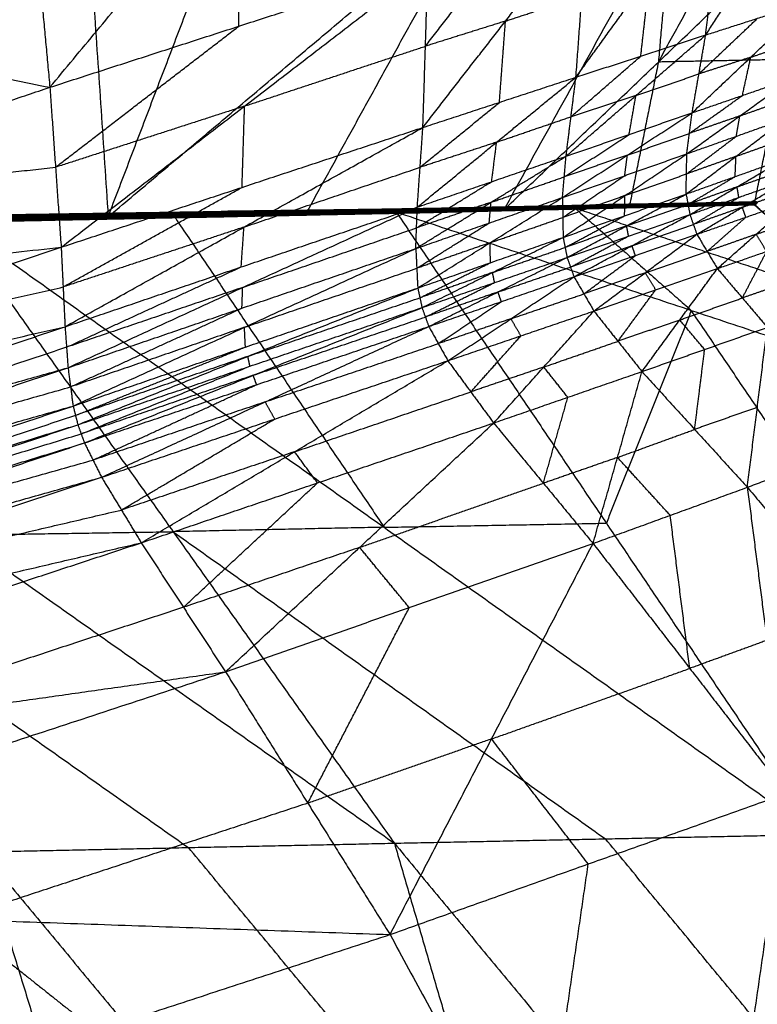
# Model space of a CAD drawing. Header units: millimetres. Extents: x -106 to 110, y -96 to 120.
# Tile 960 of 1020: x 99.84 to 102.13, y 42.53 to 45.59. Entities that reach past the tile are written whole.
import ezdxf

# ---------------------------------------------------------------- set-up
doc = ezdxf.new("R2010")
doc.units = ezdxf.units.MM
doc.header["$MEASUREMENT"] = 0
doc.layers.add('Default', color=7, linetype='Continuous', true_color=0x000000)

msp = doc.modelspace()

# ---------------------------------------------------------------- linework, layer by layer
at = {"layer": 'Default'}
for points in [[(100.1137, 44.9788, 11.5435), (100.6227, 46.3136, 10.9844), (101.1317, 47.6484, 10.4254)], [(98.9128, 44.9622, 10.8773), (99.4241, 46.2966, 10.3149), (99.9354, 47.6311, 9.7525)], [(99.9354, 47.6311, 9.7525), (100.0246, 46.3049, 10.648), (100.1137, 44.9788, 11.5435)], [(100.1137, 44.9788, 11.5435), (101.2519, 45.938, 11.5239), (102.3901, 46.8972, 11.5043)], [(101.345, 45.0005, 12.2431), (101.8675, 45.9488, 11.8737), (102.3901, 46.8972, 11.5043)], [(99.9323, 45.3811, 13.6266), (100.5174, 46.0842, 13.6752), (101.1025, 46.7872, 13.7237)], [(101.8249, 45.4596, 12.1498), (102.0862, 45.9338, 11.9651), (102.3475, 46.408, 11.7804)], [(99.8391, 46.38, 13.6823), (99.8857, 45.8805, 13.6545), (99.9323, 45.3811, 13.6266)], [(101.972, 45.5438, 13.6211), (102.1693, 45.8456, 13.4813), (102.3667, 46.1474, 13.3415)], [(100.5203, 45.5713, 13.6839), (100.5189, 45.8277, 13.6795), (100.5174, 46.0842, 13.6752)], [(101.5684, 45.4124, 13.7211), (101.7985, 45.7298, 13.6263), (102.0286, 46.0473, 13.5315)], [(101.972, 45.5438, 13.6211), (102.0003, 45.7955, 13.5763), (102.0286, 46.0473, 13.5315)], [(101.2519, 45.938, 11.5239), (100.9906, 45.4638, 11.7086), (100.7293, 44.9896, 11.8933)], [(101.8675, 45.9488, 11.8737), (101.8462, 45.7042, 12.0118), (101.8249, 45.4596, 12.1498)], [(101.0925, 45.2562, 13.7579), (101.3493, 45.587, 13.7142), (101.6061, 45.9179, 13.6705)], [(101.345, 45.0005, 12.2431), (101.8249, 45.4596, 12.1498), (102.3049, 45.9187, 12.0566)], [(101.5684, 45.4124, 13.7211), (101.5872, 45.6651, 13.6958), (101.6061, 45.9179, 13.6705)], [(102.1232, 45.0161, 12.692), (102.2141, 45.4674, 12.3743), (102.3049, 45.9187, 12.0566)], [(101.1004, 45.5089, 13.7495), (101.2288, 45.6743, 13.7277), (101.3572, 45.8397, 13.7058)], [(98.024, 45.7623, 13.0317), (98.9781, 45.5717, 13.3292), (99.9323, 45.3811, 13.6266)], [(99.9323, 45.3811, 13.6266), (100.5203, 45.5713, 13.6839), (101.1083, 45.7615, 13.7411)], [(99.9675, 44.8837, 13.6008), (100.5379, 45.3226, 13.6709), (101.1083, 45.7615, 13.7411)], [(101.0925, 45.2562, 13.7579), (101.1004, 45.5089, 13.7495), (101.1083, 45.7615, 13.7411)], [(101.7702, 45.4781, 13.6711), (101.7843, 45.604, 13.6487), (101.7985, 45.7298, 13.6263)], [(101.3493, 45.587, 13.7142), (101.4683, 45.6261, 13.705), (101.5872, 45.6651, 13.6958)], [(101.9298, 45.3017, 13.673), (102.1122, 45.4746, 13.5729), (102.2946, 45.6475, 13.4727)], [(101.972, 45.5438, 13.6211), (102.1333, 45.5956, 13.5469), (102.2946, 45.6475, 13.4727)], [(101.9509, 45.4227, 13.6471), (102.0421, 45.5092, 13.597), (102.1333, 45.5956, 13.5469)], [(99.9499, 45.1324, 13.6137), (100.2351, 45.3519, 13.6488), (100.5203, 45.5713, 13.6839)], [(101.3493, 45.587, 13.7142), (101.2249, 45.548, 13.7319), (101.1004, 45.5089, 13.7495)], [(101.3304, 45.3343, 13.7395), (101.3399, 45.4607, 13.7269), (101.3493, 45.587, 13.7142)], [(101.5378, 45.1668, 13.7513), (101.7549, 45.3553, 13.6862), (101.972, 45.5438, 13.6211)], [(101.5684, 45.4124, 13.7211), (101.7702, 45.4781, 13.6711), (101.972, 45.5438, 13.6211)], [(101.9298, 45.3017, 13.673), (101.9509, 45.4227, 13.6471), (101.972, 45.5438, 13.6211)], [(100.5379, 45.3226, 13.6709), (100.8192, 45.4158, 13.7102), (101.1004, 45.5089, 13.7495)], [(102.1122, 45.4746, 13.5729), (102.1904, 45.5016, 13.5415), (102.2686, 45.5286, 13.5102)], [(101.5531, 45.2896, 13.7362), (101.6616, 45.3838, 13.7037), (101.7702, 45.4781, 13.6711)], [(102.1122, 45.4746, 13.5729), (102.0316, 45.4487, 13.61), (101.9509, 45.4227, 13.6471)], [(102.0862, 45.3557, 13.6103), (102.0992, 45.4151, 13.5916), (102.1122, 45.4746, 13.5729)], [(101.8249, 45.4596, 12.1498), (101.7795, 45.2339, 12.3087), (101.7341, 45.0083, 12.4676)], [(102.2141, 45.4674, 12.3743), (102.0195, 45.4635, 12.2621), (101.8249, 45.4596, 12.1498)], [(101.0751, 45.0084, 13.7694), (101.3217, 45.2104, 13.7452), (101.5684, 45.4124, 13.7211)], [(101.0925, 45.2562, 13.7579), (101.3304, 45.3343, 13.7395), (101.5684, 45.4124, 13.7211)], [(101.5378, 45.1668, 13.7513), (101.5531, 45.2896, 13.7362), (101.5684, 45.4124, 13.7211)], [(101.7549, 45.3553, 13.6862), (101.8529, 45.389, 13.6667), (101.9509, 45.4227, 13.6471)], [(101.9133, 45.1742, 13.7002), (102.078, 45.292, 13.6239), (102.2426, 45.4097, 13.5476)], [(101.9298, 45.3017, 13.673), (102.0862, 45.3557, 13.6103), (102.2426, 45.4097, 13.5476)], [(97.7201, 44.6389, 12.7126), (98.8262, 45.01, 13.1696), (99.9323, 45.3811, 13.6266)], [(99.9323, 45.3811, 13.6266), (99.9499, 45.1324, 13.6137), (99.9675, 44.8837, 13.6008)], [(101.7549, 45.3553, 13.6862), (101.654, 45.3225, 13.7112), (101.5531, 45.2896, 13.7362)], [(101.7338, 45.2343, 13.7122), (101.7444, 45.2948, 13.6992), (101.7549, 45.3553, 13.6862)], [(101.9215, 45.2379, 13.6866), (102.0039, 45.2968, 13.6485), (102.0862, 45.3557, 13.6103)], [(100.5379, 45.3226, 13.6709), (100.2439, 45.2275, 13.6423), (99.9499, 45.1324, 13.6137)], [(100.53, 45.07, 13.6793), (100.534, 45.1963, 13.6751), (100.5379, 45.3226, 13.6709)], [(101.0838, 45.1323, 13.7636), (101.2071, 45.2333, 13.7516), (101.3304, 45.3343, 13.7395)], [(102.078, 45.292, 13.6239), (102.155, 45.3193, 13.5954), (102.232, 45.3466, 13.5668)], [(101.3217, 45.2104, 13.7452), (101.4374, 45.25, 13.7407), (101.5531, 45.2896, 13.7362)], [(101.5268, 45.0384, 13.7679), (101.7283, 45.1701, 13.7205), (101.9298, 45.3017, 13.673)], [(101.5378, 45.1668, 13.7513), (101.7338, 45.2343, 13.7122), (101.9298, 45.3017, 13.673)], [(101.9133, 45.1742, 13.7002), (101.9215, 45.2379, 13.6866), (101.9298, 45.3017, 13.673)], [(102.078, 45.292, 13.6239), (101.9998, 45.2649, 13.6553), (101.9215, 45.2379, 13.6866)], [(102.0673, 45.2289, 13.6431), (102.0726, 45.2604, 13.6335), (102.078, 45.292, 13.6239)], [(101.911, 45.049, 13.7232), (102.0662, 45.1663, 13.6546), (102.2213, 45.2836, 13.586)], [(101.9133, 45.1742, 13.7002), (102.0673, 45.2289, 13.6431), (102.2213, 45.2836, 13.586)], [(99.9675, 44.8837, 13.6008), (100.53, 45.07, 13.6793), (101.0925, 45.2562, 13.7579)], [(99.9795, 44.6364, 13.5881), (100.536, 44.9463, 13.673), (101.0925, 45.2562, 13.7579)], [(101.0751, 45.0084, 13.7694), (101.0838, 45.1323, 13.7636), (101.0925, 45.2562, 13.7579)], [(101.5323, 45.1026, 13.7596), (101.6331, 45.1684, 13.7359), (101.7338, 45.2343, 13.7122)], [(101.7283, 45.1701, 13.7205), (101.8249, 45.204, 13.7035), (101.9215, 45.2379, 13.6866)], [(101.9122, 45.1116, 13.7117), (101.9897, 45.1702, 13.6774), (102.0673, 45.2289, 13.6431)], [(101.3217, 45.2104, 13.7452), (101.2028, 45.1714, 13.7544), (101.0838, 45.1323, 13.7636)], [(101.3064, 45.0876, 13.7603), (101.3141, 45.149, 13.7528), (101.3217, 45.2104, 13.7452)], [(102.0662, 45.1663, 13.6546), (102.1424, 45.1934, 13.6282), (102.2187, 45.2206, 13.6017)], [(101.0704, 44.8797, 13.7765), (101.3041, 45.0233, 13.7639), (101.5378, 45.1668, 13.7513)], [(101.0751, 45.0084, 13.7694), (101.3064, 45.0876, 13.7603), (101.5378, 45.1668, 13.7513)], [(101.5268, 45.0384, 13.7679), (101.72, 45.1063, 13.734), (101.9133, 45.1742, 13.7002)], [(101.5268, 45.0384, 13.7679), (101.5323, 45.1026, 13.7596), (101.5378, 45.1668, 13.7513)], [(101.5285, 44.9143, 13.7827), (101.7209, 45.0442, 13.7415), (101.9133, 45.1742, 13.7002)], [(101.7283, 45.1701, 13.7205), (101.6303, 45.1363, 13.74), (101.5323, 45.1026, 13.7596)], [(101.72, 45.1063, 13.734), (101.7242, 45.1382, 13.7272), (101.7283, 45.1701, 13.7205)], [(101.911, 45.049, 13.7232), (101.9122, 45.1116, 13.7117), (101.9133, 45.1742, 13.7002)], [(102.0662, 45.1663, 13.6546), (101.9892, 45.1389, 13.6832), (101.9122, 45.1116, 13.7117)], [(102.0635, 45.1033, 13.6704), (102.0649, 45.1348, 13.6625), (102.0662, 45.1663, 13.6546)], [(101.911, 45.049, 13.7232), (102.0635, 45.1033, 13.6704), (102.216, 45.1577, 13.6175)], [(101.923, 44.9851, 13.7303), (102.0695, 45.0714, 13.6739), (102.216, 45.1577, 13.6175)], [(98.8262, 45.01, 13.1696), (99.388, 45.0712, 13.3916), (99.9499, 45.1324, 13.6137)], [(100.536, 44.9463, 13.673), (100.8099, 45.0393, 13.7183), (101.0838, 45.1323, 13.7636)], [(101.5276, 44.9763, 13.7753), (101.6238, 45.0413, 13.7547), (101.72, 45.1063, 13.734)], [(101.7209, 45.0442, 13.7415), (101.8165, 45.0779, 13.7266), (101.9122, 45.1116, 13.7117)], [(102.0695, 45.0714, 13.6739), (102.1456, 45.0982, 13.6479), (102.2217, 45.1251, 13.6219)], [(101.0728, 44.9441, 13.773), (101.1896, 45.0159, 13.7666), (101.3064, 45.0876, 13.7603)], [(101.3041, 45.0233, 13.7639), (101.4182, 45.0629, 13.7618), (101.5323, 45.1026, 13.7596)], [(101.917, 45.017, 13.7268), (101.9903, 45.0602, 13.6986), (102.0635, 45.1033, 13.6704)], [(101.923, 44.9851, 13.7303), (102.0752, 45.0388, 13.6783), (102.2274, 45.0926, 13.6263)], [(101.9445, 44.9239, 13.7329), (102.086, 45.0082, 13.6796), (102.2274, 45.0926, 13.6263)], [(99.9735, 44.7601, 13.5944), (100.2518, 44.915, 13.6369), (100.53, 45.07, 13.6793)], [(101.7209, 45.0442, 13.7415), (101.6243, 45.0103, 13.7584), (101.5276, 44.9763, 13.7753)], [(101.5285, 44.9143, 13.7827), (101.7198, 44.9816, 13.753), (101.911, 45.049, 13.7232)], [(101.541, 44.8518, 13.7878), (101.726, 44.9504, 13.7555), (101.911, 45.049, 13.7232)], [(101.7198, 44.9816, 13.753), (101.7203, 45.0129, 13.7472), (101.7209, 45.0442, 13.7415)], [(101.911, 45.049, 13.7232), (101.917, 45.017, 13.7268), (101.923, 44.9851, 13.7303)], [(102.0695, 45.0714, 13.6739), (101.9932, 45.0442, 13.7003), (101.917, 45.017, 13.7268)], [(102.0752, 45.0388, 13.6783), (102.0723, 45.0551, 13.6761), (102.0695, 45.0714, 13.6739)], [(102.086, 45.0082, 13.6796), (102.1621, 45.0348, 13.6536), (102.2383, 45.0614, 13.6276)], [(101.0094, 44.9933, 12.051), (101.5665, 45.0047, 12.3712), (102.1236, 45.0162, 12.6915)], [(101.0094, 44.9933, 12.051), (101.5662, 45.0047, 12.3714), (102.123, 45.0161, 12.6919)], [(101.041, 44.9902, 12.0587), (101.586, 45.005, 12.3687), (102.131, 45.0198, 12.6787)], [(101.041, 44.9902, 12.0587), (101.5823, 45.0032, 12.3751), (102.1236, 45.0162, 12.6915)], [(101.0704, 44.8797, 13.7765), (101.2986, 44.9591, 13.7722), (101.5268, 45.0384, 13.7679)], [(101.0723, 44.992, 12.0667), (101.6016, 45.0059, 12.3727), (102.131, 45.0198, 12.6787)], [(101.3041, 45.0233, 13.7639), (101.1884, 44.9837, 13.7684), (101.0728, 44.9441, 13.773)], [(101.0764, 44.7569, 13.7841), (101.3016, 44.8977, 13.776), (101.5268, 45.0384, 13.7679)], [(101.0968, 44.9962, 12.0765), (101.6139, 45.008, 12.3776), (102.131, 45.0198, 12.6787)], [(101.117, 45.0016, 12.0878), (101.6247, 45.0118, 12.3817), (102.1324, 45.0219, 12.6756)], [(101.117, 45.0016, 12.0878), (101.624, 45.0107, 12.3833), (102.131, 45.0198, 12.6787)], [(101.1239, 45.0035, 12.0943), (101.3743, 45.0076, 12.238), (101.6247, 45.0118, 12.3817)], [(101.1309, 45.0053, 12.1007), (101.6302, 45.0155, 12.3897), (102.1294, 45.0256, 12.6788)], [(101.1309, 45.0053, 12.1007), (101.6317, 45.0136, 12.3881), (102.1324, 45.0219, 12.6756)], [(101.6336, 45.0146, 12.3969), (101.384, 45.0095, 12.2524), (101.1344, 45.0044, 12.1079)], [(101.1378, 45.0036, 12.115), (101.6336, 45.0146, 12.3969), (102.1294, 45.0256, 12.6788)], [(101.1378, 45.0036, 12.115), (101.6305, 45.0099, 12.4035), (102.1232, 45.0163, 12.692)], [(101.1378, 45.0036, 12.115), (101.6305, 45.0099, 12.4035), (102.1232, 45.0161, 12.692)], [(101.2986, 44.9591, 13.7722), (101.3014, 44.9912, 13.7681), (101.3041, 45.0233, 13.7639)], [(101.345, 45.0005, 12.2431), (101.7341, 45.0083, 12.4676), (102.1232, 45.0161, 12.692)], [(101.5268, 45.0384, 13.7679), (101.5276, 44.9763, 13.7753), (101.5285, 44.9143, 13.7827)], [(102.1233, 45.0161, 12.6917), (101.8449, 45.0104, 12.5315), (101.5665, 45.0047, 12.3712)], [(101.5823, 45.0032, 12.3751), (101.8548, 45.0106, 12.5301), (102.1273, 45.018, 12.6851)], [(101.624, 45.0107, 12.3833), (101.8778, 45.0158, 12.5302), (102.1317, 45.0209, 12.6771)], [(102.1317, 45.0209, 12.6771), (101.8782, 45.0163, 12.5294), (101.6247, 45.0118, 12.3817)], [(101.6247, 45.0118, 12.3817), (101.6282, 45.0127, 12.3849), (101.6317, 45.0136, 12.3881)], [(102.1309, 45.0237, 12.6772), (101.8806, 45.0196, 12.5335), (101.6302, 45.0155, 12.3897)], [(101.6302, 45.0155, 12.3897), (101.6319, 45.015, 12.3933), (101.6336, 45.0146, 12.3969)], [(101.6302, 45.0155, 12.3897), (101.6309, 45.0145, 12.3889), (101.6317, 45.0136, 12.3881)], [(102.1263, 45.021, 12.6854), (101.8784, 45.0155, 12.5445), (101.6305, 45.0099, 12.4035)], [(101.6305, 45.0099, 12.4035), (101.8769, 45.0131, 12.5478), (102.1232, 45.0162, 12.692)], [(101.6336, 45.0146, 12.3969), (101.88, 45.0178, 12.5412), (102.1263, 45.021, 12.6854)], [(101.726, 44.9504, 13.7555), (101.8215, 44.9837, 13.7411), (101.917, 45.017, 13.7268)], [(101.9337, 44.9545, 13.7316), (102.0045, 44.9967, 13.7049), (102.0752, 45.0388, 13.6783)], [(101.9445, 44.9239, 13.7329), (102.0968, 44.9771, 13.6809), (102.2492, 45.0303, 13.6288)], [(102.0083, 44.8174, 13.726), (102.1288, 44.9239, 13.6774), (102.2492, 45.0303, 13.6288)], [(102.123, 45.0161, 12.6919), (102.1233, 45.0161, 12.6917), (102.1236, 45.0162, 12.6915)], [(102.123, 45.0161, 12.6919), (102.1231, 45.0161, 12.692), (102.1232, 45.0161, 12.692)], [(102.123, 45.0161, 12.6919), (102.4841, 44.6987, 12.3521), (102.8452, 44.3814, 12.0124)], [(102.4842, 44.6987, 12.3522), (102.3036, 44.8574, 12.5221), (102.1231, 45.0161, 12.692)], [(102.1233, 45.0161, 12.6917), (102.1232, 45.0161, 12.6918), (102.1231, 45.0161, 12.692)], [(102.1232, 45.0163, 12.692), (102.1263, 45.021, 12.6854), (102.1294, 45.0256, 12.6788)], [(102.1232, 45.0163, 12.692), (102.1232, 45.0162, 12.692), (102.1232, 45.0161, 12.692)], [(102.1232, 45.0161, 12.692), (102.1234, 45.0161, 12.6918), (102.1236, 45.0162, 12.6915)], [(102.1232, 45.0161, 12.692), (102.4842, 44.6987, 12.3522), (102.8452, 44.3814, 12.0124)], [(102.1234, 45.0161, 12.6918), (102.1233, 45.0161, 12.6917), (102.1233, 45.0161, 12.6917)], [(102.4844, 44.6988, 12.352), (102.3039, 44.8575, 12.5219), (102.1234, 45.0161, 12.6918)], [(102.1236, 45.0162, 12.6915), (102.1273, 45.018, 12.6851), (102.131, 45.0198, 12.6787)], [(102.1236, 45.0162, 12.6915), (102.4844, 44.6988, 12.352), (102.8452, 44.3814, 12.0124)], [(102.1294, 45.0256, 12.6788), (102.1309, 45.0237, 12.6772), (102.1324, 45.0219, 12.6756)], [(102.131, 45.0198, 12.6787), (102.1317, 45.0209, 12.6771), (102.1324, 45.0219, 12.6756)], [(99.3622, 44.9728, 11.1216), (99.6625, 44.977, 11.2881), (99.9627, 44.9811, 11.4547)], [(99.6275, 44.9679, 11.2711), (100.3185, 44.9806, 11.661), (101.0094, 44.9933, 12.051)], [(99.6705, 44.9626, 11.2855), (100.34, 44.9779, 11.6682), (101.0094, 44.9933, 12.051)], [(99.6705, 44.9626, 11.2855), (100.3557, 44.9764, 11.6721), (101.041, 44.9902, 12.0587)], [(99.7139, 44.9646, 11.2993), (100.3931, 44.9783, 11.683), (101.0723, 44.992, 12.0667)], [(99.7139, 44.9646, 11.2993), (100.3774, 44.9774, 11.679), (101.041, 44.9902, 12.0587)], [(100.4103, 44.9814, 11.6906), (100.0707, 44.9745, 11.4987), (99.7311, 44.9677, 11.3068)], [(99.7483, 44.9708, 11.3144), (100.4226, 44.9835, 11.6954), (101.0968, 44.9962, 12.0765)], [(99.7483, 44.9708, 11.3144), (100.4103, 44.9814, 11.6906), (101.0723, 44.992, 12.0667)], [(100.4373, 44.9876, 11.7036), (100.1002, 44.9813, 11.513), (99.7631, 44.9749, 11.3225)], [(99.7778, 44.9791, 11.3307), (100.4474, 44.9903, 11.7092), (101.117, 45.0016, 12.0878)], [(99.7778, 44.9791, 11.3307), (100.4373, 44.9876, 11.7036), (101.0968, 44.9962, 12.0765)], [(100.4581, 44.9934, 11.7178), (100.1233, 44.9877, 11.5285), (99.7885, 44.9821, 11.3392)], [(99.7993, 44.9851, 11.3477), (100.4651, 44.9952, 11.7242), (101.1309, 45.0053, 12.1007)], [(99.7993, 44.9851, 11.3477), (100.4581, 44.9934, 11.7178), (101.117, 45.0016, 12.0878)], [(100.4713, 44.9944, 11.7333), (100.1384, 44.9893, 11.5451), (99.8055, 44.9843, 11.3568)], [(99.8117, 44.9835, 11.3659), (100.4713, 44.9944, 11.7333), (101.1309, 45.0053, 12.1007)], [(99.8117, 44.9835, 11.3659), (100.4748, 44.9935, 11.7405), (101.1378, 45.0036, 12.115)], [(99.8117, 44.9835, 11.3659), (99.9627, 44.9811, 11.4547), (100.1137, 44.9788, 11.5435)], [(99.9627, 44.9811, 11.4547), (100.2187, 44.9873, 11.5976), (100.4748, 44.9935, 11.7405)], [(100.6258, 44.9912, 11.8293), (100.2942, 44.9861, 11.642), (99.9627, 44.9811, 11.4547)], [(99.9795, 44.6364, 13.5881), (100.5273, 44.8224, 13.6787), (101.0751, 45.0084, 13.7694)], [(99.9888, 44.509, 13.5831), (100.532, 44.7587, 13.6762), (101.0751, 45.0084, 13.7694)], [(100.1137, 44.9788, 11.5435), (100.6258, 44.9912, 11.8293), (101.1378, 45.0036, 12.115)], [(100.1137, 44.9788, 11.5435), (100.7293, 44.9896, 11.8933), (101.345, 45.0005, 12.2431)], [(100.34, 44.9779, 11.6682), (100.6826, 44.9848, 11.8615), (101.0252, 44.9918, 12.0548)], [(100.3774, 44.9774, 11.679), (100.717, 44.9843, 11.8709), (101.0567, 44.9911, 12.0627)], [(101.0567, 44.9911, 12.0627), (100.7249, 44.9847, 11.8729), (100.3931, 44.9783, 11.683)], [(100.3931, 44.9783, 11.683), (100.4017, 44.9798, 11.6868), (100.4103, 44.9814, 11.6906)], [(100.4103, 44.9814, 11.6906), (100.7474, 44.9877, 11.8811), (101.0845, 44.9941, 12.0716)], [(101.0845, 44.9941, 12.0716), (100.7535, 44.9888, 11.8835), (100.4226, 44.9835, 11.6954)], [(100.4226, 44.9835, 11.6954), (100.4299, 44.9855, 11.6995), (100.4373, 44.9876, 11.7036)], [(100.4373, 44.9876, 11.7036), (100.7721, 44.9933, 11.8929), (101.1069, 44.9989, 12.0821)], [(101.1069, 44.9989, 12.0821), (100.7771, 44.9946, 11.8957), (100.4474, 44.9903, 11.7092)], [(100.4474, 44.9903, 11.7092), (100.4528, 44.9919, 11.7135), (100.4581, 44.9934, 11.7178)], [(100.4581, 44.9934, 11.7178), (100.791, 44.9984, 11.906), (101.1239, 45.0035, 12.0943)], [(101.1239, 45.0035, 12.0943), (100.7945, 44.9993, 11.9092), (100.4651, 44.9952, 11.7242)], [(100.4651, 44.9952, 11.7242), (100.4682, 44.9948, 11.7288), (100.4713, 44.9944, 11.7333)], [(100.4713, 44.9944, 11.7333), (100.8028, 44.9994, 11.9206), (101.1344, 45.0044, 12.1079)], [(101.1344, 45.0044, 12.1079), (100.8046, 44.999, 11.9242), (100.4748, 44.9935, 11.7405)], [(100.6258, 44.9912, 11.8293), (100.9336, 44.9966, 12.0042), (101.2414, 45.002, 12.1791)], [(100.7293, 44.9896, 11.8933), (100.6775, 44.9904, 11.8613), (100.6258, 44.9912, 11.8293)], [(101.0094, 44.9933, 12.051), (101.0252, 44.9918, 12.0548), (101.041, 44.9902, 12.0587)], [(101.0094, 44.9933, 12.051), (101.663, 44.0255, 11.1017), (102.3165, 43.0576, 10.1525)], [(101.0094, 44.9933, 12.051), (101.9273, 44.6873, 12.0317), (102.8452, 44.3814, 12.0124)], [(101.0252, 44.9918, 12.0548), (101.2959, 44.9982, 12.213), (101.5665, 45.0047, 12.3712)], [(101.041, 44.9902, 12.0587), (101.0567, 44.9911, 12.0627), (101.0723, 44.992, 12.0667)], [(101.0567, 44.9911, 12.0627), (101.3213, 44.9981, 12.2157), (101.586, 45.005, 12.3687)], [(101.0704, 44.8797, 13.7765), (101.0728, 44.9441, 13.773), (101.0751, 45.0084, 13.7694)], [(101.0723, 44.992, 12.0667), (101.0845, 44.9941, 12.0716), (101.0968, 44.9962, 12.0765)], [(101.0845, 44.9941, 12.0716), (101.3431, 45, 12.2221), (101.6016, 45.0059, 12.3727)], [(101.0968, 44.9962, 12.0765), (101.1069, 44.9989, 12.0821), (101.117, 45.0016, 12.0878)], [(101.624, 45.0107, 12.3833), (101.3654, 45.0048, 12.2327), (101.1069, 44.9989, 12.0821)], [(101.1069, 44.9989, 12.0821), (101.3604, 45.0035, 12.2299), (101.6139, 45.008, 12.3776)], [(101.117, 45.0016, 12.0878), (101.1239, 45.0035, 12.0943), (101.1309, 45.0053, 12.1007)], [(101.1309, 45.0053, 12.1007), (101.1344, 45.0044, 12.1079), (101.1378, 45.0036, 12.115)], [(101.1378, 45.0036, 12.115), (101.2414, 45.002, 12.1791), (101.345, 45.0005, 12.2431)], [(101.2414, 45.002, 12.1791), (101.436, 45.0059, 12.2913), (101.6305, 45.0099, 12.4035)], [(101.5347, 44.883, 13.7853), (101.6272, 44.9323, 13.7691), (101.7198, 44.9816, 13.753)], [(101.541, 44.8518, 13.7878), (101.732, 44.9184, 13.759), (101.923, 44.9851, 13.7303)], [(101.5623, 44.7919, 13.7904), (101.7426, 44.8885, 13.7603), (101.923, 44.9851, 13.7303)], [(101.5662, 45.0047, 12.3714), (101.7467, 44.846, 12.2015), (101.9273, 44.6873, 12.0317)], [(102.4841, 44.6987, 12.3521), (102.0251, 44.8517, 12.3618), (101.5662, 45.0047, 12.3714)], [(101.5665, 45.0047, 12.3712), (101.5664, 45.0047, 12.3713), (101.5662, 45.0047, 12.3714)], [(101.5665, 45.0047, 12.3712), (101.5744, 45.004, 12.3732), (101.5823, 45.0032, 12.3751)], [(101.586, 45.005, 12.3687), (101.5841, 45.0041, 12.3719), (101.5823, 45.0032, 12.3751)], [(101.586, 45.005, 12.3687), (101.5938, 45.0055, 12.3707), (101.6016, 45.0059, 12.3727)], [(101.6016, 45.0059, 12.3727), (101.6078, 45.007, 12.3751), (101.6139, 45.008, 12.3776)], [(101.6305, 45.0099, 12.4035), (101.6823, 45.0091, 12.4356), (101.7341, 45.0083, 12.4676)], [(101.6305, 45.0099, 12.4035), (101.6305, 45.0099, 12.4035), (101.6305, 45.0099, 12.4035)], [(101.923, 44.9851, 13.7303), (101.9337, 44.9545, 13.7316), (101.9445, 44.9239, 13.7329)], [(102.086, 45.0082, 13.6796), (102.0098, 44.9814, 13.7056), (101.9337, 44.9545, 13.7316)], [(102.0968, 44.9771, 13.6809), (102.0914, 44.9927, 13.6802), (102.086, 45.0082, 13.6796)], [(98.9128, 44.9622, 10.8773), (99.5132, 44.9705, 11.2104), (100.1137, 44.9788, 11.5435)], [(99.6275, 44.9679, 11.2711), (100.3156, 43.9991, 10.3404), (101.0037, 43.0304, 9.4097)], [(99.6275, 44.9679, 11.2711), (100.972, 44.0128, 10.7118), (102.3165, 43.0576, 10.1525)], [(99.649, 44.9652, 11.2783), (99.9838, 44.9729, 11.4697), (100.3185, 44.9806, 11.661)], [(100.34, 44.9779, 11.6682), (99.9945, 44.9716, 11.4732), (99.649, 44.9652, 11.2783)], [(100.3774, 44.9774, 11.679), (100.0348, 44.9705, 11.4857), (99.6922, 44.9636, 11.2924)], [(100.3185, 44.9806, 11.661), (100.6453, 44.4967, 11.1864), (100.972, 44.0128, 10.7118)], [(100.3557, 44.9764, 11.6721), (100.3479, 44.9772, 11.6702), (100.34, 44.9779, 11.6682)], [(100.3557, 44.9764, 11.6721), (100.3666, 44.9769, 11.6756), (100.3774, 44.9774, 11.679)], [(101.0734, 44.8183, 13.7803), (101.186, 44.8887, 13.7763), (101.2986, 44.9591, 13.7722)], [(101.3016, 44.8977, 13.776), (101.4146, 44.937, 13.7756), (101.5276, 44.9763, 13.7753)], [(101.726, 44.9504, 13.7555), (101.6304, 44.9167, 13.7704), (101.5347, 44.883, 13.7853)], [(101.732, 44.9184, 13.759), (101.729, 44.9344, 13.7573), (101.726, 44.9504, 13.7555)], [(101.7426, 44.8885, 13.7603), (101.8382, 44.9215, 13.746), (101.9337, 44.9545, 13.7316)], [(101.9764, 44.8707, 13.7294), (102.0366, 44.9239, 13.7052), (102.0968, 44.9771, 13.6809)], [(102.1288, 44.9239, 13.6774), (102.2053, 44.9504, 13.65), (102.2819, 44.977, 13.6227)], [(98.2847, 44.9466, 10.535), (99.6442, 43.9885, 9.9723), (101.0037, 43.0304, 9.4097)], [(100.536, 44.9463, 13.673), (100.2548, 44.8532, 13.6337), (99.9735, 44.7601, 13.5944)], [(100.5273, 44.8224, 13.6787), (100.5317, 44.8844, 13.6759), (100.536, 44.9463, 13.673)], [(100.532, 44.7587, 13.6762), (100.8024, 44.8514, 13.7246), (101.0728, 44.9441, 13.773)], [(101.5623, 44.7919, 13.7904), (101.7534, 44.8579, 13.7616), (101.9445, 44.9239, 13.7329)], [(101.6242, 44.6854, 13.788), (101.7843, 44.8046, 13.7605), (101.9445, 44.9239, 13.7329)], [(101.9445, 44.9239, 13.7329), (101.9764, 44.8707, 13.7294), (102.0083, 44.8174, 13.726)], [(102.1288, 44.9239, 13.6774), (102.0526, 44.8973, 13.7034), (101.9764, 44.8707, 13.7294)], [(102.0083, 44.8174, 13.726), (102.1615, 44.8706, 13.6713), (102.3146, 44.9238, 13.6166)], [(102.1615, 44.8706, 13.6713), (102.1451, 44.8972, 13.6743), (102.1288, 44.9239, 13.6774)], [(101.3016, 44.8977, 13.776), (101.1875, 44.858, 13.7781), (101.0734, 44.8183, 13.7803)], [(101.0764, 44.7569, 13.7841), (101.3025, 44.8356, 13.7834), (101.5285, 44.9143, 13.7827)], [(101.0897, 44.6959, 13.7873), (101.3091, 44.8051, 13.785), (101.5285, 44.9143, 13.7827)], [(101.3025, 44.8356, 13.7834), (101.302, 44.8666, 13.7797), (101.3016, 44.8977, 13.776)], [(101.5285, 44.9143, 13.7827), (101.5347, 44.883, 13.7853), (101.541, 44.8518, 13.7878)], [(101.5516, 44.8218, 13.7891), (101.6418, 44.8701, 13.7741), (101.732, 44.9184, 13.759)], [(97.5951, 44.0904, 12.5627), (98.7813, 44.4871, 13.0817), (99.9675, 44.8837, 13.6008)], [(97.7201, 44.6389, 12.7126), (98.8438, 44.7613, 13.1567), (99.9675, 44.8837, 13.6008)], [(99.9675, 44.8837, 13.6008), (99.9735, 44.7601, 13.5944), (99.9795, 44.6364, 13.5881)], [(99.9888, 44.509, 13.5831), (100.5296, 44.6943, 13.6798), (101.0704, 44.8797, 13.7765)], [(100.0046, 44.3898, 13.5806), (100.5375, 44.6347, 13.6786), (101.0704, 44.8797, 13.7765)], [(101.0704, 44.8797, 13.7765), (101.0734, 44.8183, 13.7803), (101.0764, 44.7569, 13.7841)], [(101.3091, 44.8051, 13.785), (101.4219, 44.844, 13.7851), (101.5347, 44.883, 13.7853)], [(101.7426, 44.8885, 13.7603), (101.6471, 44.8551, 13.7747), (101.5516, 44.8218, 13.7891)], [(101.7534, 44.8579, 13.7616), (101.748, 44.8732, 13.761), (101.7426, 44.8885, 13.7603)], [(101.7843, 44.8046, 13.7605), (101.8804, 44.8377, 13.745), (101.9764, 44.8707, 13.7294)], [(102.086, 44.726, 13.7087), (102.1238, 44.7983, 13.69), (102.1615, 44.8706, 13.6713)], [(101.0831, 44.7264, 13.7857), (101.1928, 44.781, 13.7845), (101.3025, 44.8356, 13.7834)], [(101.0897, 44.6959, 13.7873), (101.3153, 44.7738, 13.7876), (101.541, 44.8518, 13.7878)], [(101.1107, 44.6372, 13.7896), (101.3259, 44.7445, 13.7887), (101.541, 44.8518, 13.7878)], [(101.541, 44.8518, 13.7878), (101.5516, 44.8218, 13.7891), (101.5623, 44.7919, 13.7904)], [(101.5932, 44.7386, 13.7892), (101.6733, 44.7982, 13.7754), (101.7534, 44.8579, 13.7616)], [(99.9842, 44.5727, 13.5856), (100.2557, 44.6976, 13.6322), (100.5273, 44.8224, 13.6787)], [(100.5375, 44.6347, 13.6786), (100.8055, 44.7265, 13.7294), (101.0734, 44.8183, 13.7803)], [(101.3091, 44.8051, 13.785), (101.1961, 44.7657, 13.7853), (101.0831, 44.7264, 13.7857)], [(101.3153, 44.7738, 13.7876), (101.3122, 44.7894, 13.7863), (101.3091, 44.8051, 13.785)], [(101.3259, 44.7445, 13.7887), (101.4387, 44.7832, 13.7889), (101.5516, 44.8218, 13.7891)], [(101.7843, 44.8046, 13.7605), (101.6888, 44.7716, 13.7748), (101.5932, 44.7386, 13.7892)], [(101.6242, 44.6854, 13.788), (101.8163, 44.7514, 13.757), (102.0083, 44.8174, 13.726)], [(101.7738, 44.4971, 13.7699), (101.8911, 44.6573, 13.748), (102.0083, 44.8174, 13.726)], [(101.8163, 44.7514, 13.757), (101.8003, 44.778, 13.7587), (101.7843, 44.8046, 13.7605)], [(102.0083, 44.8174, 13.726), (102.086, 44.726, 13.7087), (102.1637, 44.6346, 13.6915)], [(101.1002, 44.6666, 13.7885), (101.2078, 44.7202, 13.788), (101.3153, 44.7738, 13.7876)], [(101.1107, 44.6372, 13.7896), (101.3365, 44.7145, 13.79), (101.5623, 44.7919, 13.7904)], [(101.1702, 44.5307, 13.791), (101.3663, 44.6613, 13.7907), (101.5623, 44.7919, 13.7904)], [(101.5623, 44.7919, 13.7904), (101.5932, 44.7386, 13.7892), (101.6242, 44.6854, 13.788)], [(102.2392, 44.7792, 13.654), (102.1626, 44.7526, 13.6814), (102.086, 44.726, 13.7087)], [(98.7813, 44.4871, 13.0817), (99.3774, 44.6236, 13.3381), (99.9735, 44.7601, 13.5944)], [(100.532, 44.7587, 13.6762), (100.2581, 44.6657, 13.6309), (99.9842, 44.5727, 13.5856)], [(100.0046, 44.3898, 13.5806), (100.5405, 44.5733, 13.6823), (101.0764, 44.7569, 13.7841)], [(100.0195, 44.3316, 13.581), (100.548, 44.5442, 13.6825), (101.0764, 44.7569, 13.7841)], [(100.5296, 44.6943, 13.6798), (100.5308, 44.7265, 13.678), (100.532, 44.7587, 13.6762)], [(101.0764, 44.7569, 13.7841), (101.0831, 44.7264, 13.7857), (101.0897, 44.6959, 13.7873)], [(101.3259, 44.7445, 13.7887), (101.213, 44.7055, 13.7886), (101.1002, 44.6666, 13.7885)], [(101.3365, 44.7145, 13.79), (101.3312, 44.7295, 13.7894), (101.3259, 44.7445, 13.7887)], [(101.3663, 44.6613, 13.7907), (101.4797, 44.7, 13.7899), (101.5932, 44.7386, 13.7892)], [(101.699, 44.5912, 13.779), (101.7576, 44.6713, 13.768), (101.8163, 44.7514, 13.757)], [(100.548, 44.5442, 13.6825), (100.8155, 44.6353, 13.7341), (101.0831, 44.7264, 13.7857)], [(101.1405, 44.584, 13.7903), (101.2385, 44.6493, 13.7902), (101.3365, 44.7145, 13.79)], [(101.8911, 44.6573, 13.748), (101.9885, 44.6916, 13.7284), (102.086, 44.726, 13.7087)], [(99.9967, 44.4494, 13.5818), (100.2632, 44.5719, 13.6308), (100.5296, 44.6943, 13.6798)], [(100.0195, 44.3316, 13.581), (100.5546, 44.5137, 13.6842), (101.0897, 44.6959, 13.7873)], [(100.0398, 44.2752, 13.5826), (100.5648, 44.4855, 13.6849), (101.0897, 44.6959, 13.7873)], [(101.0897, 44.6959, 13.7873), (101.1002, 44.6666, 13.7885), (101.1107, 44.6372, 13.7896)], [(101.1702, 44.5307, 13.791), (101.3972, 44.6081, 13.7895), (101.6242, 44.6854, 13.788)], [(101.3126, 44.3371, 13.7867), (101.4684, 44.5112, 13.7874), (101.6242, 44.6854, 13.788)], [(101.6242, 44.6854, 13.788), (101.699, 44.5912, 13.779), (101.7738, 44.4971, 13.7699)], [(101.9273, 44.6873, 12.0317), (101.7951, 44.3564, 11.5667), (101.663, 44.0255, 11.1017)], [(102.5808, 43.7195, 11.0825), (102.2541, 44.2034, 11.5571), (101.9273, 44.6873, 12.0317)], [(100.5648, 44.4855, 13.6849), (100.8325, 44.576, 13.7367), (101.1002, 44.6666, 13.7885)], [(101.3663, 44.6613, 13.7907), (101.2534, 44.6226, 13.7905), (101.1405, 44.584, 13.7903)], [(101.3972, 44.6081, 13.7895), (101.3817, 44.6347, 13.7901), (101.3663, 44.6613, 13.7907)], [(101.8911, 44.6573, 13.748), (101.795, 44.6243, 13.7635), (101.699, 44.5912, 13.779)], [(101.9687, 44.5658, 13.7307), (101.9299, 44.6116, 13.7393), (101.8911, 44.6573, 13.748)], [(97.544, 43.8209, 12.494), (98.7618, 44.2287, 13.041), (99.9795, 44.6364, 13.5881)], [(97.5951, 44.0904, 12.5627), (98.7873, 44.3634, 13.0754), (99.9795, 44.6364, 13.5881)], [(99.9795, 44.6364, 13.5881), (99.9842, 44.5727, 13.5856), (99.9888, 44.509, 13.5831)], [(100.5375, 44.6347, 13.6786), (100.2671, 44.5421, 13.6302), (99.9967, 44.4494, 13.5818)], [(100.0398, 44.2752, 13.5826), (100.5753, 44.4562, 13.6861), (101.1107, 44.6372, 13.7896)], [(100.0932, 44.1683, 13.5879), (100.6019, 44.4028, 13.6887), (101.1107, 44.6372, 13.7896)], [(100.5405, 44.5733, 13.6823), (100.539, 44.604, 13.6804), (100.5375, 44.6347, 13.6786)], [(101.1107, 44.6372, 13.7896), (101.1405, 44.584, 13.7903), (101.1702, 44.5307, 13.791)], [(101.7738, 44.4971, 13.7699), (101.9687, 44.5658, 13.7307), (102.1637, 44.6346, 13.6915)], [(102.1015, 44.1372, 13.7115), (102.1326, 44.3859, 13.7015), (102.1637, 44.6346, 13.6915)], [(100.6019, 44.4028, 13.6887), (100.8712, 44.4934, 13.7395), (101.1405, 44.584, 13.7903)], [(101.2414, 44.4339, 13.7889), (101.3193, 44.521, 13.7892), (101.3972, 44.6081, 13.7895)], [(101.4684, 44.5112, 13.7874), (101.5837, 44.5512, 13.7832), (101.699, 44.5912, 13.779)], [(99.9842, 44.5727, 13.5856), (99.3753, 44.3688, 13.3121), (98.7664, 44.1649, 13.0385)], [(100.0121, 44.3607, 13.5808), (100.2763, 44.467, 13.6316), (100.5405, 44.5733, 13.6823)], [(101.9376, 44.3172, 13.7407), (101.9532, 44.4415, 13.7357), (101.9687, 44.5658, 13.7307)], [(100.548, 44.5442, 13.6825), (100.28, 44.4525, 13.6317), (100.0121, 44.3607, 13.5808)], [(100.0932, 44.1683, 13.5879), (100.6317, 44.3495, 13.6894), (101.1702, 44.5307, 13.791)], [(100.2166, 43.9646, 13.6004), (100.6934, 44.2477, 13.6957), (101.1702, 44.5307, 13.791)], [(100.5546, 44.5137, 13.6842), (100.5513, 44.529, 13.6833), (100.548, 44.5442, 13.6825)], [(101.1702, 44.5307, 13.791), (101.2414, 44.4339, 13.7889), (101.3126, 44.3371, 13.7867)], [(97.544, 43.8209, 12.494), (98.7664, 44.1649, 13.0385), (99.9888, 44.509, 13.5831)], [(97.5734, 43.7005, 12.4888), (98.7811, 44.1047, 13.0359), (99.9888, 44.509, 13.5831)], [(99.9888, 44.509, 13.5831), (99.9967, 44.4494, 13.5818), (100.0046, 44.3898, 13.5806)], [(100.0297, 44.3034, 13.5818), (100.2921, 44.4086, 13.633), (100.5546, 44.5137, 13.6842)], [(101.4684, 44.5112, 13.7874), (101.3549, 44.4726, 13.7881), (101.2414, 44.4339, 13.7889)], [(101.3126, 44.3371, 13.7867), (101.5432, 44.4171, 13.7783), (101.7738, 44.4971, 13.7699)], [(101.5432, 44.4171, 13.7783), (101.5058, 44.4642, 13.7829), (101.4684, 44.5112, 13.7874)], [(101.6217, 43.9626, 13.7638), (101.6977, 44.2299, 13.7669), (101.7738, 44.4971, 13.7699)], [(101.7738, 44.4971, 13.7699), (101.9376, 44.3172, 13.7407), (102.1015, 44.1372, 13.7115)], [(100.5648, 44.4855, 13.6849), (100.2972, 44.3945, 13.6334), (100.0297, 44.3034, 13.5818)], [(100.5753, 44.4562, 13.6861), (100.57, 44.4709, 13.6855), (100.5648, 44.4855, 13.6849)], [(98.7811, 44.1047, 13.0359), (99.3889, 44.2771, 13.3089), (99.9967, 44.4494, 13.5818)], [(100.0665, 44.2218, 13.5852), (100.3209, 44.339, 13.6357), (100.5753, 44.4562, 13.6861)], [(100.6934, 44.2477, 13.6957), (100.9674, 44.3408, 13.7423), (101.2414, 44.4339, 13.7889)], [(100.6019, 44.4028, 13.6887), (100.3342, 44.3123, 13.637), (100.0665, 44.2218, 13.5852)], [(100.6317, 44.3495, 13.6894), (100.6168, 44.3762, 13.6891), (100.6019, 44.4028, 13.6887)], [(101.4671, 44.1498, 13.7753), (101.5052, 44.2835, 13.7768), (101.5432, 44.4171, 13.7783)], [(97.5494, 43.5708, 12.4562), (98.777, 43.9803, 13.0184), (100.0046, 44.3898, 13.5806)], [(97.5734, 43.7005, 12.4888), (98.789, 44.0452, 13.0347), (100.0046, 44.3898, 13.5806)], [(100.0046, 44.3898, 13.5806), (100.0121, 44.3607, 13.5808), (100.0195, 44.3316, 13.581)], [(102.1326, 44.3859, 13.7015), (102.0351, 44.3515, 13.7211), (101.9376, 44.3172, 13.7407)], [(100.0121, 44.3607, 13.5808), (99.3983, 44.1559, 13.2997), (98.7845, 43.9512, 13.0186)], [(100.1549, 44.0665, 13.5942), (100.3933, 44.208, 13.6418), (100.6317, 44.3495, 13.6894)], [(97.5494, 43.5708, 12.4562), (98.7845, 43.9512, 13.0186), (100.0195, 44.3316, 13.581)], [(97.5674, 43.5162, 12.4562), (98.7934, 43.9239, 13.0186), (100.0195, 44.3316, 13.581)], [(100.0195, 44.3316, 13.581), (100.0297, 44.3034, 13.5818), (100.0398, 44.2752, 13.5826)], [(100.2166, 43.9646, 13.6004), (100.7646, 44.1508, 13.6936), (101.3126, 44.3371, 13.7867)], [(100.4785, 43.5633, 13.6234), (100.8956, 43.9502, 13.705), (101.3126, 44.3371, 13.7867)], [(101.3126, 44.3371, 13.7867), (101.4671, 44.1498, 13.7753), (101.6217, 43.9626, 13.7638)], [(101.6977, 44.2299, 13.7669), (101.8177, 44.2735, 13.7538), (101.9376, 44.3172, 13.7407)], [(98.7934, 43.9239, 13.0186), (99.4116, 44.1136, 13.3002), (100.0297, 44.3034, 13.5818)], [(102.1015, 44.1372, 13.7115), (102.3039, 44.2131, 13.6519), (102.5063, 44.289, 13.5924)], [(97.5674, 43.5162, 12.4562), (98.8036, 43.8957, 13.0194), (100.0398, 44.2752, 13.5826)], [(97.5854, 43.4617, 12.4562), (98.8126, 43.8684, 13.0194), (100.0398, 44.2752, 13.5826)], [(100.0398, 44.2752, 13.5826), (100.0665, 44.2218, 13.5852), (100.0932, 44.1683, 13.5879)], [(100.6934, 44.2477, 13.6957), (100.4242, 44.1571, 13.6449), (100.1549, 44.0665, 13.5942)], [(100.7646, 44.1508, 13.6936), (100.729, 44.1992, 13.6947), (100.6934, 44.2477, 13.6957)], [(98.8126, 43.8684, 13.0194), (99.4396, 44.0451, 13.3023), (100.0665, 44.2218, 13.5852)], [(101.6977, 44.2299, 13.7669), (101.5824, 44.1898, 13.7711), (101.4671, 44.1498, 13.7753)], [(101.8616, 44.0499, 13.7376), (101.7796, 44.1399, 13.7522), (101.6977, 44.2299, 13.7669)], [(97.5854, 43.4617, 12.4562), (98.8393, 43.815, 13.022), (100.0932, 44.1683, 13.5879)], [(97.6814, 43.3722, 12.4887), (98.8873, 43.7703, 13.0383), (100.0932, 44.1683, 13.5879)], [(100.0932, 44.1683, 13.5879), (100.1549, 44.0665, 13.5942), (100.2166, 43.9646, 13.6004)], [(100.3476, 43.764, 13.6119), (100.5561, 43.9574, 13.6527), (100.7646, 44.1508, 13.6936)], [(100.8956, 43.9502, 13.705), (101.1814, 44.05, 13.7402), (101.4671, 44.1498, 13.7753)], [(101.6217, 43.9626, 13.7638), (101.8616, 44.0499, 13.7376), (102.1015, 44.1372, 13.7115)], [(102.1015, 44.1372, 13.7115), (102.1624, 43.6612, 13.7225), (102.2233, 43.1852, 13.7336)], [(102.1015, 44.1372, 13.7115), (102.4198, 43.7588, 13.6644), (102.7381, 43.3805, 13.6174)], [(98.8873, 43.7703, 13.0383), (99.5211, 43.9184, 13.3162), (100.1549, 44.0665, 13.5942)], [(101.9225, 43.5739, 13.7487), (101.892, 43.8119, 13.7431), (101.8616, 44.0499, 13.7376)], [(100.972, 44.0128, 10.7118), (100.6438, 44.006, 10.5261), (100.3156, 43.9991, 10.3404)], [(100.972, 44.0128, 10.7118), (101.3175, 44.0191, 10.9068), (101.663, 44.0255, 11.1017)], [(99.0035, 43.975, 9.6213), (99.6832, 43.496, 9.34), (100.363, 43.0169, 9.0587)], [(99.6442, 43.9885, 9.9723), (99.9799, 43.9938, 10.1564), (100.3156, 43.9991, 10.3404)], [(100.3156, 43.9991, 10.3404), (100.9878, 43.5216, 10.0608), (101.6601, 43.044, 9.7811)], [(97.6814, 43.3722, 12.4887), (98.949, 43.6684, 13.0446), (100.2166, 43.9646, 13.6004)], [(97.8773, 43.194, 12.5559), (99.0469, 43.5793, 13.0782), (100.2166, 43.9646, 13.6004)], [(100.2166, 43.9646, 13.6004), (100.3476, 43.764, 13.6119), (100.4785, 43.5633, 13.6234)], [(100.8956, 43.9502, 13.705), (100.6216, 43.8571, 13.6585), (100.3476, 43.764, 13.6119)], [(100.4785, 43.5633, 13.6234), (101.0501, 43.763, 13.6936), (101.6217, 43.9626, 13.7638)], [(101.0501, 43.763, 13.6936), (100.9728, 43.8566, 13.6993), (100.8956, 43.9502, 13.705)], [(100.9903, 42.7463, 13.6739), (101.306, 43.3545, 13.7189), (101.6217, 43.9626, 13.7638)], [(101.6217, 43.9626, 13.7638), (101.9225, 43.5739, 13.7487), (102.2233, 43.1852, 13.7336)], [(100.3476, 43.764, 13.6119), (99.7627, 43.5713, 13.3508), (99.1779, 43.3787, 13.0896)], [(100.7344, 43.1548, 13.6486), (100.8922, 43.4589, 13.6711), (101.0501, 43.763, 13.6936)], [(102.1624, 43.6612, 13.7225), (102.0424, 43.6175, 13.7356), (101.9225, 43.5739, 13.7487)], [(101.306, 43.3545, 13.7189), (101.6142, 43.4642, 13.7338), (101.9225, 43.5739, 13.7487)], [(97.8773, 43.194, 12.5559), (99.1779, 43.3787, 13.0896), (100.4785, 43.5633, 13.6234)], [(98.2851, 42.8411, 12.6987), (99.3818, 43.2022, 13.161), (100.4785, 43.5633, 13.6234)], [(100.4785, 43.5633, 13.6234), (100.7344, 43.1548, 13.6486), (100.9903, 42.7463, 13.6739)], [(101.306, 43.3545, 13.7189), (101.0202, 43.2547, 13.6838), (100.7344, 43.1548, 13.6486)], [(101.6068, 42.9658, 13.7037), (101.4564, 43.1601, 13.7113), (101.306, 43.3545, 13.7189)], [(100.9903, 42.7463, 13.6739), (101.6068, 42.9658, 13.7037), (102.2233, 43.1852, 13.7336)], [(101.9124, 41.0447, 13.7623), (102.0679, 42.1149, 13.7479), (102.2233, 43.1852, 13.7336)], [(100.7344, 43.1548, 13.6486), (100.1861, 42.9743, 13.4175), (99.6377, 42.7937, 13.1863)], [(101.0037, 43.0304, 9.4097), (101.6601, 43.044, 9.7811), (102.3165, 43.0576, 10.1525)], [(99.7223, 43.0034, 8.7076), (100.363, 43.0169, 9.0587), (101.0037, 43.0304, 9.4097)], [(101.0037, 43.0304, 9.4097), (101.3591, 41.8176, 8.8084), (101.7145, 40.6047, 8.2071)], [(101.0037, 43.0304, 9.4097), (101.9965, 41.8302, 9.1693), (102.9893, 40.63, 8.9289)], [(102.6529, 41.8438, 9.5407), (102.1565, 42.4439, 9.6609), (101.6601, 43.044, 9.7811)], [(99.7223, 43.0034, 8.7076), (100.0947, 41.7912, 8.1166), (100.4671, 40.579, 7.5255)], [(99.7223, 43.0034, 8.7076), (100.7184, 41.8041, 8.4574), (101.7145, 40.6047, 8.2071)], [(101.3591, 41.8176, 8.8084), (100.861, 42.4172, 8.9335), (100.363, 43.0169, 9.0587)], [(98.4616, 42.9759, 8.0435), (99.4643, 41.7774, 7.7845), (100.4671, 40.579, 7.5255)], [(100.0947, 41.7912, 8.1166), (99.5933, 42.3904, 8.2461), (99.0919, 42.9897, 8.3755)], [(101.4513, 41.8955, 13.7181), (101.5291, 42.4306, 13.7109), (101.6068, 42.9658, 13.7037)], [(98.2851, 42.8411, 12.6987), (99.6377, 42.7937, 13.1863), (100.9903, 42.7463, 13.6739)], [(99.6377, 42.7937, 13.1863), (99.8561, 42.62, 13.2628), (100.0745, 42.4463, 13.3394)], [(99.1588, 42.1463, 13.0048), (100.0745, 42.4463, 13.3394), (100.9903, 42.7463, 13.6739)], [(100.9903, 42.7463, 13.6739), (101.4513, 41.8955, 13.7181), (101.9124, 41.0447, 13.7623)]]:
    msp.add_open_spline(points, degree=2, dxfattribs=at)

doc.saveas('drawing.dxf')
